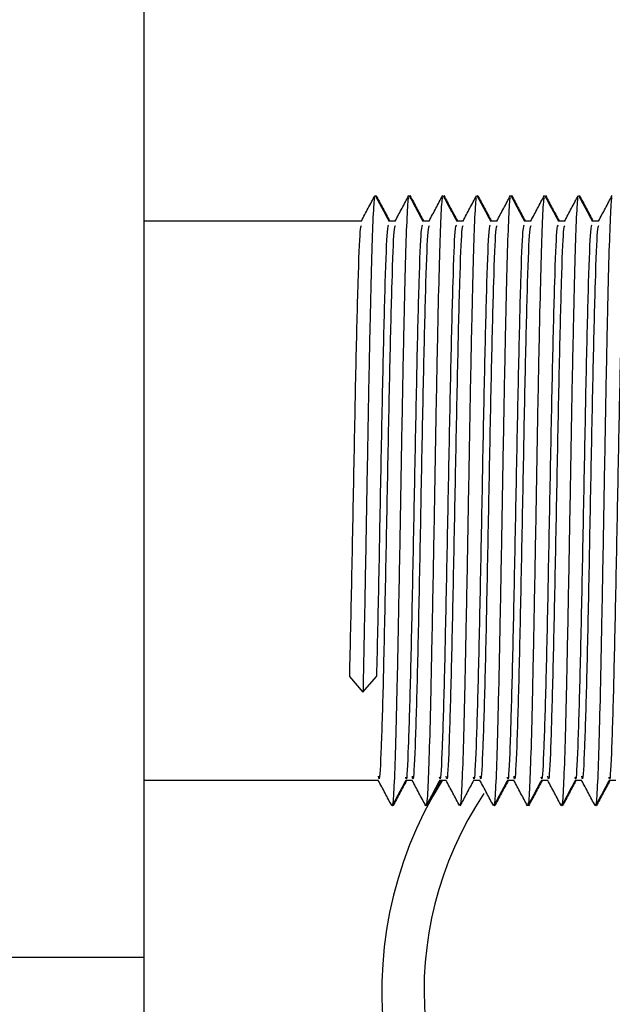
# Model space of a CAD drawing. Header units: inches. Extents: x 170 to 288, y 234 to 248.
# Tile 361 of 480: x 250.5348 to 250.5808, y 236.3972 to 236.4735. Entities that reach past the tile are written whole.
import ezdxf

# ---------------------------------------------------------------- set-up
doc = ezdxf.new("R2010")
doc.units = ezdxf.units.IN
doc.header["$LTSCALE"] = 0.25
doc.header["$MEASUREMENT"] = 0
doc.layers.add('DETAILS', color=4, linetype='Continuous')

msp = doc.modelspace()

# ---------------------------------------------------------------- linework, layer by layer
at = {"layer": 'DETAILS'}
for p, q in [((250.5444676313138, 236.3674160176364), (250.5444676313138, 236.5514999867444)), ((250.5624089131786, 236.4598328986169), (250.5624281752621, 236.459868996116)), ((250.5650385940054, 236.4598328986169), (250.5650578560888, 236.459868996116)), ((250.5676682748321, 236.4598328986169), (250.5676875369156, 236.459868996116)), ((250.5702979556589, 236.4598328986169), (250.5703172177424, 236.459868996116)), ((250.5729276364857, 236.4598328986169), (250.5729468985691, 236.459868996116)), ((250.5755573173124, 236.4598328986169), (250.5755765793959, 236.459868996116)), ((250.5781869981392, 236.4598328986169), (250.5782062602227, 236.459868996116)), ((250.5444676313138, 236.4579085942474), (250.561317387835, 236.4579085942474)), ((250.5634272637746, 236.4579085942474), (250.5639470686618, 236.4579085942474)), ((250.5660569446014, 236.4579085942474), (250.5665767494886, 236.4579085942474)), ((250.5686866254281, 236.4579085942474), (250.5692064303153, 236.4579085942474)), ((250.5713163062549, 236.4579085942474), (250.5718361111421, 236.4579085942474)), ((250.5739459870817, 236.4579085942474), (250.5744657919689, 236.4579085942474)), ((250.5765756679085, 236.4579085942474), (250.5770954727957, 236.4579085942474)), ((250.5792053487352, 236.4579085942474), (250.5797251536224, 236.4579085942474)), ((250.5603819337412, 236.4225973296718), (250.5614338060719, 236.4213594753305)), ((250.5614338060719, 236.4213594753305), (250.5624856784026, 236.4225973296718)), ((250.5626383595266, 236.4145188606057), (250.5444676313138, 236.4145188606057)), ((250.5652680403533, 236.4145188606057), (250.5647506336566, 236.4145188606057)), ((250.5678977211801, 236.4145188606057), (250.5673803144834, 236.4145188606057)), ((250.5705274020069, 236.4145188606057), (250.5700099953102, 236.4145188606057)), ((250.5731570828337, 236.4145188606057), (250.5726396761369, 236.4145188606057)), ((250.5757867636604, 236.4145188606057), (250.5752693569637, 236.4145188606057)), ((250.5784164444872, 236.4145188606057), (250.5778990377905, 236.4145188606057)), ((250.581046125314, 236.4145188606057), (250.5805287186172, 236.4145188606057)), ((250.5637430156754, 236.4125584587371), (250.563723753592, 236.4125945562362)), ((250.5663726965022, 236.4125584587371), (250.5663534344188, 236.4125945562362)), ((250.5716320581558, 236.4125584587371), (250.5716127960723, 236.4125945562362)), ((250.5742617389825, 236.4125584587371), (250.5742424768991, 236.4125945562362)), ((250.5768914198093, 236.4125584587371), (250.5768721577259, 236.4125945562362)), ((250.5795211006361, 236.4125584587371), (250.5795018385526, 236.4125945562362)), ((250.5444676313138, 236.4008129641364), (249.6093531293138, 236.4008129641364))]:
    msp.add_line(p, q, dxfattribs=at)
msp.add_circle((250.0676566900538, 236.7346671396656), 0.8370133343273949, dxfattribs=at)
for radius, start, end in [(0.03079198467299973, 148.0140580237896, 31.35606475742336), (0.02751908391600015, 146.2347428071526, 17.69841284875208)]:
    msp.add_arc((250.5936947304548, 236.3982080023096), radius, start, end, dxfattribs=at)
for points, knots in [([(250.5613101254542, 236.4578949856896), (250.5614856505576, 236.4582238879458), (250.5618367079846, 236.4588817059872), (250.5621877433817, 236.4595395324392), (250.56236326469, 236.4598684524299)], [0, 0, 0, 0, 0.4999897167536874, 1, 1, 1, 1]), ([(250.5623622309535, 236.4596692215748), (250.5623457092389, 236.4596809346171), (250.5622929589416, 236.4597183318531), (250.562198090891, 236.4580494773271), (250.5620912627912, 236.4548629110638), (250.5619842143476, 236.4503240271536), (250.5618695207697, 236.444843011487), (250.5617625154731, 236.4387638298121), (250.5616555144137, 236.4325329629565), (250.5615408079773, 236.4264768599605), (250.5614692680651, 236.4230554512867), (250.5614338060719, 236.4213594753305)], [0, 0, 0, 0, 0.05448074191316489, 0.1739453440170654, 0.2913704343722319, 0.4087955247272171, 0.5282601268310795, 0.6456852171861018, 0.7631103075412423, 0.8825749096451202, 1, 1, 1, 1]), ([(250.5623900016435, 236.4598683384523), (250.5625655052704, 236.4595394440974), (250.5629140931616, 236.4588861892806), (250.5632626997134, 236.4582329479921), (250.5634357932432, 236.4579085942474)], [0, 0, 0, 0, 0.5034702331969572, 1, 1, 1, 1]), ([(250.5624537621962, 236.4598690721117), (250.5626292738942, 236.4595401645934), (250.5629779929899, 236.4588866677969), (250.5633267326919, 236.4582331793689), (250.5634999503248, 236.4579085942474)], [0, 0, 0, 0, 0.5033039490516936, 1, 1, 1, 1]), ([(250.5649919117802, 236.4596692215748), (250.5649753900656, 236.4596809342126), (250.5649226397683, 236.4597183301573), (250.5648277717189, 236.4580494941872), (250.564720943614, 236.4548628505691), (250.564613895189, 236.4503242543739), (250.564499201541, 236.4448421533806), (250.5643921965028, 236.4387669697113), (250.5642851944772, 236.4325211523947), (250.564170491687, 236.4265214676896), (250.5640634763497, 236.4211962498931), (250.5639565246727, 236.416856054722), (250.5638416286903, 236.4139583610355), (250.5637604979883, 236.4125657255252), (250.5637143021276, 236.4126939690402), (250.5637040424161, 236.4127224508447)], [0, 0, 0, 0, 0.03925579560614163, 0.1253353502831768, 0.2099453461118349, 0.2945553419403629, 0.3806348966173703, 0.4652448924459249, 0.5498548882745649, 0.6359344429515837, 0.7205444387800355, 0.8051544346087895, 0.8912339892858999, 0.9758439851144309, 1, 1, 1, 1]), ([(250.563939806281, 236.4578949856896), (250.5641153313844, 236.4582238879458), (250.5644663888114, 236.4588817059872), (250.5648174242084, 236.4595395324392), (250.5649929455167, 236.4598684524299)], [0, 0, 0, 0, 0.4999897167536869, 1, 1, 1, 1]), ([(250.5650196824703, 236.4598683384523), (250.5651951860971, 236.4595394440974), (250.5655437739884, 236.4588861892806), (250.5658923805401, 236.4582329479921), (250.56606547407, 236.4579085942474)], [0, 0, 0, 0, 0.5034702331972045, 0.9999999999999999, 0.9999999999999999, 0.9999999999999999, 0.9999999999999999]), ([(250.565083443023, 236.4598690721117), (250.5652589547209, 236.4595401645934), (250.5656076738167, 236.4588866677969), (250.5659564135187, 236.4582331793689), (250.5661296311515, 236.4579085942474)], [0, 0, 0, 0, 0.5033039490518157, 1, 1, 1, 1]), ([(250.567621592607, 236.4596692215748), (250.5676050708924, 236.4596809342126), (250.5675523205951, 236.4597183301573), (250.5674574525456, 236.4580494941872), (250.5673506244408, 236.4548628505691), (250.5672435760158, 236.4503242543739), (250.5671288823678, 236.4448421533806), (250.5670218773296, 236.4387669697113), (250.566914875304, 236.4325211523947), (250.5668001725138, 236.4265214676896), (250.5666931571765, 236.4211962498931), (250.5665862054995, 236.416856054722), (250.5664713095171, 236.4139583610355), (250.566390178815, 236.4125657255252), (250.5663439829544, 236.4126939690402), (250.5663337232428, 236.4127224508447)], [0, 0, 0, 0, 0.03925579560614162, 0.1253353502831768, 0.2099453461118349, 0.2945553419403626, 0.3806348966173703, 0.4652448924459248, 0.5498548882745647, 0.6359344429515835, 0.7205444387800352, 0.8051544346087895, 0.8912339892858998, 0.9758439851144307, 0.9999999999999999, 0.9999999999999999, 0.9999999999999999, 0.9999999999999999]), ([(250.5665694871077, 236.4578949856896), (250.5667450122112, 236.4582238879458), (250.5670960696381, 236.4588817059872), (250.5674471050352, 236.4595395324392), (250.5676226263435, 236.4598684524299)], [0, 0, 0, 0, 0.4999897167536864, 1, 1, 1, 1]), ([(250.567649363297, 236.4598683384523), (250.5678248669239, 236.4595394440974), (250.5681734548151, 236.4588861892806), (250.5685220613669, 236.4582329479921), (250.5686951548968, 236.4579085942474)], [0, 0, 0, 0, 0.5034702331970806, 1, 1, 1, 1]), ([(250.5677131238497, 236.4598690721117), (250.5678886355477, 236.4595401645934), (250.5682373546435, 236.4588866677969), (250.5685860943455, 236.4582331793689), (250.5687593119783, 236.4579085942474)], [0, 0, 0, 0, 0.5033039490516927, 1, 1, 1, 1]), ([(250.5702512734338, 236.4596692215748), (250.5702347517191, 236.4596809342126), (250.5701820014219, 236.4597183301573), (250.5700871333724, 236.4580494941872), (250.5699803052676, 236.4548628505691), (250.5698732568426, 236.4503242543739), (250.5697585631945, 236.4448421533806), (250.5696515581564, 236.4387669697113), (250.5695445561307, 236.4325211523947), (250.5694298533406, 236.4265214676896), (250.5693228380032, 236.4211962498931), (250.5692158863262, 236.416856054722), (250.5691009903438, 236.4139583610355), (250.5690198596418, 236.4125657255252), (250.5689736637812, 236.4126939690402), (250.5689634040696, 236.4127224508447)], [0, 0, 0, 0, 0.03925579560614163, 0.1253353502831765, 0.209945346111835, 0.2945553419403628, 0.3806348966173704, 0.465244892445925, 0.549854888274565, 0.6359344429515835, 0.7205444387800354, 0.8051544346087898, 0.8912339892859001, 0.975843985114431, 1, 1, 1, 1]), ([(250.5691991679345, 236.4578949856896), (250.569374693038, 236.4582238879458), (250.5697257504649, 236.4588817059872), (250.570076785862, 236.4595395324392), (250.5702523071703, 236.4598684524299)], [0, 0, 0, 0, 0.4999897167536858, 0.9999999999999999, 0.9999999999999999, 0.9999999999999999, 0.9999999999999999]), ([(250.5702790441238, 236.4598683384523), (250.5704545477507, 236.4595394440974), (250.5708031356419, 236.4588861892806), (250.5711517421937, 236.4582329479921), (250.5713248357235, 236.4579085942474)], [0, 0, 0, 0, 0.5034702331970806, 1, 1, 1, 1]), ([(250.5703428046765, 236.4598690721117), (250.5705183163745, 236.4595401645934), (250.5708670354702, 236.4588866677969), (250.5712157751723, 236.4582331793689), (250.5713889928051, 236.4579085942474)], [0, 0, 0, 0, 0.5033039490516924, 1, 1, 1, 1]), ([(250.5728809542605, 236.4596692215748), (250.5728644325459, 236.4596809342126), (250.5728116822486, 236.4597183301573), (250.5727168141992, 236.4580494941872), (250.5726099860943, 236.4548628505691), (250.5725029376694, 236.4503242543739), (250.5723882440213, 236.4448421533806), (250.5722812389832, 236.4387669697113), (250.5721742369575, 236.4325211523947), (250.5720595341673, 236.4265214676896), (250.57195251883, 236.4211962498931), (250.571845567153, 236.416856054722), (250.5717306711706, 236.4139583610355), (250.5716495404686, 236.4125657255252), (250.571603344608, 236.4126939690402), (250.5715930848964, 236.4127224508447)], [0, 0, 0, 0, 0.03925579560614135, 0.1253353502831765, 0.209945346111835, 0.2945553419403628, 0.3806348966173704, 0.465244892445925, 0.5498548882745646, 0.6359344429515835, 0.7205444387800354, 0.8051544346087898, 0.8912339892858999, 0.975843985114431, 1, 1, 1, 1]), ([(250.5718288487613, 236.4578949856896), (250.5720043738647, 236.4582238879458), (250.5723554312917, 236.4588817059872), (250.5727064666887, 236.4595395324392), (250.5728819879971, 236.4598684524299)], [0, 0, 0, 0, 0.4999897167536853, 1, 1, 1, 1]), ([(250.5729087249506, 236.4598683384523), (250.5730842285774, 236.4595394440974), (250.5734328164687, 236.4588861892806), (250.5737814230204, 236.4582329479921), (250.5739545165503, 236.4579085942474)], [0, 0, 0, 0, 0.5034702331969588, 1, 1, 1, 1]), ([(250.5729724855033, 236.4598690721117), (250.5731479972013, 236.4595401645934), (250.573496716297, 236.4588866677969), (250.573845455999, 236.4582331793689), (250.5740186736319, 236.4579085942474)], [0, 0, 0, 0, 0.5033039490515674, 1, 1, 1, 1]), ([(250.5755106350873, 236.4596692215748), (250.5754941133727, 236.4596809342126), (250.5754413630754, 236.4597183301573), (250.5753464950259, 236.4580494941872), (250.5752396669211, 236.4548628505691), (250.5751326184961, 236.4503242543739), (250.5750179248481, 236.4448421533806), (250.5749109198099, 236.4387669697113), (250.5748039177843, 236.4325211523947), (250.5746892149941, 236.4265214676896), (250.5745821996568, 236.4211962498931), (250.5744752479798, 236.416856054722), (250.5743603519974, 236.4139583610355), (250.5742792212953, 236.4125657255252), (250.5742330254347, 236.4126939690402), (250.5742227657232, 236.4127224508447)], [0, 0, 0, 0, 0.03925579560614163, 0.1253353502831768, 0.2099453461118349, 0.2945553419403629, 0.3806348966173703, 0.4652448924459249, 0.5498548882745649, 0.6359344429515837, 0.7205444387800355, 0.8051544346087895, 0.8912339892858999, 0.9758439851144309, 1, 1, 1, 1]), ([(250.5744585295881, 236.4578949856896), (250.5746340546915, 236.4582238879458), (250.5749851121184, 236.4588817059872), (250.5753361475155, 236.4595395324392), (250.5755116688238, 236.4598684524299)], [0, 0, 0, 0, 0.4999897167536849, 1, 1, 1, 1]), ([(250.5755384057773, 236.4598683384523), (250.5757139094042, 236.4595394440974), (250.5760624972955, 236.4588861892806), (250.5764111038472, 236.4582329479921), (250.5765841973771, 236.4579085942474)], [0, 0, 0, 0, 0.5034702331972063, 1, 1, 1, 1]), ([(250.57560216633, 236.4598690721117), (250.575777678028, 236.4595401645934), (250.5761263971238, 236.4588866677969), (250.5764751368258, 236.4582331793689), (250.5766483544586, 236.4579085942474)], [0, 0, 0, 0, 0.5033039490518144, 1, 1, 1, 1]), ([(250.5781403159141, 236.4596692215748), (250.5781237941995, 236.4596809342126), (250.5780710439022, 236.4597183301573), (250.5779761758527, 236.4580494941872), (250.5778693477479, 236.4548628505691), (250.5777622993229, 236.4503242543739), (250.5776476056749, 236.4448421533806), (250.5775406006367, 236.4387669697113), (250.577433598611, 236.4325211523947), (250.5773188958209, 236.4265214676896), (250.5772118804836, 236.4211962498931), (250.5771049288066, 236.416856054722), (250.5769900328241, 236.4139583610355), (250.5769089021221, 236.4125657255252), (250.5768627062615, 236.4126939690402), (250.57685244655, 236.4127224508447)], [0, 0, 0, 0, 0.03925579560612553, 0.1253353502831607, 0.2099453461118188, 0.2945553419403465, 0.3806348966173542, 0.4652448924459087, 0.5498548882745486, 0.6359344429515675, 0.7205444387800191, 0.8051544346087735, 0.8912339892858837, 0.9758439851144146, 0.9999999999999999, 0.9999999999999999, 0.9999999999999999, 0.9999999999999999]), ([(250.5770882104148, 236.4578949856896), (250.5772637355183, 236.4582238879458), (250.5776147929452, 236.4588817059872), (250.5779658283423, 236.4595395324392), (250.5781413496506, 236.4598684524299)], [0, 0, 0, 0, 0.4999897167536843, 1, 1, 1, 1]), ([(250.5781680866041, 236.4598683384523), (250.578343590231, 236.4595394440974), (250.5786921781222, 236.4588861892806), (250.579040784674, 236.4582329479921), (250.5792138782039, 236.4579085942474)], [0, 0, 0, 0, 0.503470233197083, 1, 1, 1, 1]), ([(250.5782318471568, 236.4598690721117), (250.5784073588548, 236.4595401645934), (250.5787560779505, 236.4588866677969), (250.5791048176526, 236.4582331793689), (250.5792780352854, 236.4579085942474)], [0, 0, 0, 0, 0.5033039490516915, 1, 1, 1, 1]), ([(250.5807699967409, 236.4596692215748), (250.5807534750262, 236.4596809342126), (250.5807007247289, 236.4597183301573), (250.5806058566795, 236.4580494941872), (250.5804990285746, 236.4548628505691), (250.5803919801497, 236.4503242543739), (250.5802772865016, 236.4448421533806), (250.5801702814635, 236.4387669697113), (250.5800632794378, 236.4325211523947), (250.5799485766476, 236.4265214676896), (250.5798415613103, 236.4211962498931), (250.5797346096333, 236.416856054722), (250.5796197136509, 236.4139583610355), (250.5795385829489, 236.4125657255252), (250.5794923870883, 236.4126939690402), (250.5794821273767, 236.4127224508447)], [0, 0, 0, 0, 0.03925579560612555, 0.1253353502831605, 0.2099453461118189, 0.2945553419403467, 0.3806348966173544, 0.4652448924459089, 0.5498548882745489, 0.6359344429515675, 0.7205444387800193, 0.8051544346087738, 0.891233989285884, 0.975843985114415, 1, 1, 1, 1]), ([(250.5797178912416, 236.4578949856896), (250.579893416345, 236.4582238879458), (250.580244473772, 236.4588817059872), (250.5805955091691, 236.4595395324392), (250.5807710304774, 236.4598684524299)], [0, 0, 0, 0, 0.4999897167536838, 1, 1, 1, 1]), ([(250.5613087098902, 236.4575116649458), (250.5612737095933, 236.4574673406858), (250.5611839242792, 236.4573536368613), (250.5610393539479, 236.4534601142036), (250.5608749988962, 236.4468934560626), (250.5607106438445, 236.4386079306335), (250.5605462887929, 236.4298445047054), (250.5604367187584, 236.425013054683), (250.5603819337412, 236.4225973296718)], [0, 0, 0, 0, 0.113296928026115, 0.2906375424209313, 0.4679781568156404, 0.6453187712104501, 0.822659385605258, 1, 1, 1, 1]), ([(250.5634272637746, 236.4575798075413), (250.5633873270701, 236.4575394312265), (250.5632926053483, 236.4574436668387), (250.5631430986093, 236.4534731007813), (250.5629787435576, 236.446889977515), (250.562814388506, 236.4386088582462), (250.5626500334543, 236.4298442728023), (250.5625404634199, 236.425012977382), (250.5624856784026, 236.4225973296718)], [0, 0, 0, 0, 0.1272429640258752, 0.3017943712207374, 0.4763457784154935, 0.6508971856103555, 0.825448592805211, 1, 1, 1, 1]), ([(250.563938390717, 236.4575116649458), (250.5639033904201, 236.4574674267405), (250.563813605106, 236.4573539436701), (250.5636690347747, 236.4534580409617), (250.563504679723, 236.4469011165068), (250.5633403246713, 236.4385793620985), (250.5631759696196, 236.4299511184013), (250.563011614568, 236.4221994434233), (250.5628472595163, 236.4168350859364), (250.5627228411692, 236.4142973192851), (250.5626532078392, 236.4147509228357), (250.5626383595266, 236.4148476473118)], [0, 0, 0, 0, 0.08076797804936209, 0.2071919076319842, 0.3336158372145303, 0.4600397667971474, 0.5864636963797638, 0.7128876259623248, 0.8393115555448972, 0.9657354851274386, 0.9999999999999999, 0.9999999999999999, 0.9999999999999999, 0.9999999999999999]), ([(250.5660569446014, 236.4575798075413), (250.5660170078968, 236.4575395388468), (250.5659222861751, 236.4574440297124), (250.5657727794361, 236.4534709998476), (250.5656084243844, 236.4468977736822), (250.5654440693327, 236.4385797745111), (250.5652797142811, 236.4299528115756), (250.5651153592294, 236.4221922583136), (250.5649510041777, 236.4168621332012), (250.5648315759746, 236.414333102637), (250.5647669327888, 236.4147197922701), (250.5647570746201, 236.4147787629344)], [0, 0, 0, 0, 0.09217084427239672, 0.2186104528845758, 0.3450500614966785, 0.4714896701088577, 0.5979292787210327, 0.7243688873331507, 0.8508084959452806, 0.9772481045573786, 0.9999999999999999, 0.9999999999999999, 0.9999999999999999, 0.9999999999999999]), ([(250.5665680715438, 236.4575116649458), (250.5665330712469, 236.4574674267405), (250.5664432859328, 236.4573539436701), (250.5662987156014, 236.4534580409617), (250.5661343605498, 236.4469011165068), (250.5659700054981, 236.4385793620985), (250.5658056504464, 236.4299511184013), (250.5656412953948, 236.4221994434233), (250.5654769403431, 236.4168350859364), (250.5653525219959, 236.4142973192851), (250.565282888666, 236.4147509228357), (250.5652680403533, 236.4148476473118)], [0, 0, 0, 0, 0.08076797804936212, 0.2071919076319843, 0.3336158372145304, 0.4600397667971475, 0.5864636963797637, 0.7128876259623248, 0.8393115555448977, 0.9657354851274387, 1, 1, 1, 1]), ([(250.5686866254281, 236.4575798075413), (250.5686466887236, 236.4575395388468), (250.5685519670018, 236.4574440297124), (250.5684024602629, 236.4534709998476), (250.5682381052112, 236.4468977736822), (250.5680737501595, 236.4385797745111), (250.5679093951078, 236.4299528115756), (250.5677450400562, 236.4221922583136), (250.5675806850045, 236.4168621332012), (250.5674612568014, 236.414333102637), (250.5673966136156, 236.4147197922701), (250.5673867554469, 236.4147787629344)], [0, 0, 0, 0, 0.09217084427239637, 0.2186104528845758, 0.3450500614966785, 0.4714896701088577, 0.5979292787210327, 0.7243688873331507, 0.8508084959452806, 0.9772481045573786, 0.9999999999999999, 0.9999999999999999, 0.9999999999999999, 0.9999999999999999]), ([(250.5691977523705, 236.4575116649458), (250.5691627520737, 236.4574674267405), (250.5690729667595, 236.4573539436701), (250.5689283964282, 236.4534580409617), (250.5687640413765, 236.4469011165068), (250.5685996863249, 236.4385793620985), (250.5684353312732, 236.4299511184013), (250.5682709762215, 236.4221994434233), (250.5681066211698, 236.4168350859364), (250.5679822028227, 236.4142973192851), (250.5679125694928, 236.4147509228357), (250.5678977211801, 236.4148476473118)], [0, 0, 0, 0, 0.08076797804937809, 0.207191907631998, 0.3336158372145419, 0.4600397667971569, 0.5864636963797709, 0.7128876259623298, 0.8393115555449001, 0.9657354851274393, 1, 1, 1, 1]), ([(250.5713163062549, 236.4575798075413), (250.5712763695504, 236.4575395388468), (250.5711816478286, 236.4574440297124), (250.5710321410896, 236.4534709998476), (250.570867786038, 236.4468977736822), (250.5707034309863, 236.4385797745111), (250.5705390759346, 236.4299528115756), (250.5703747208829, 236.4221922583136), (250.5702103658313, 236.4168621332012), (250.5700909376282, 236.414333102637), (250.5700262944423, 236.4147197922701), (250.5700164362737, 236.4147787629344)], [0, 0, 0, 0, 0.09217084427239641, 0.2186104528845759, 0.3450500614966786, 0.4714896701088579, 0.5979292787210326, 0.7243688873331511, 0.8508084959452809, 0.977248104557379, 1, 1, 1, 1]), ([(250.5718274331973, 236.4575116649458), (250.5717924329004, 236.4574674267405), (250.5717026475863, 236.4573539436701), (250.571558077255, 236.4534580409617), (250.5713937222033, 236.4469011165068), (250.5712293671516, 236.4385793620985), (250.5710650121, 236.4299511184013), (250.5709006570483, 236.4221994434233), (250.5707363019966, 236.4168350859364), (250.5706118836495, 236.4142973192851), (250.5705422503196, 236.4147509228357), (250.5705274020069, 236.4148476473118)], [0, 0, 0, 0, 0.08076797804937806, 0.2071919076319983, 0.3336158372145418, 0.460039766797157, 0.5864636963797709, 0.7128876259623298, 0.8393115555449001, 0.9657354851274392, 1, 1, 1, 1]), ([(250.5739459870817, 236.4575798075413), (250.5739060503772, 236.4575395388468), (250.5738113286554, 236.4574440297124), (250.5736618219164, 236.4534709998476), (250.5734974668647, 236.4468977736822), (250.573333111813, 236.4385797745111), (250.5731687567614, 236.4299528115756), (250.5730044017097, 236.4221922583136), (250.572840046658, 236.4168621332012), (250.572720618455, 236.414333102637), (250.5726559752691, 236.4147197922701), (250.5726461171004, 236.4147787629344)], [0, 0, 0, 0, 0.09217084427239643, 0.218610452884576, 0.3450500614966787, 0.471489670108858, 0.5979292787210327, 0.7243688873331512, 0.8508084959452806, 0.9772481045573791, 1, 1, 1, 1]), ([(250.5744571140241, 236.4575116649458), (250.5744221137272, 236.4574674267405), (250.5743323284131, 236.4573539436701), (250.5741877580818, 236.4534580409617), (250.5740234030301, 236.4469011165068), (250.5738590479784, 236.4385793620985), (250.5736946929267, 236.4299511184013), (250.5735303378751, 236.4221994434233), (250.5733659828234, 236.4168350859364), (250.5732415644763, 236.4142973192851), (250.5731719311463, 236.4147509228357), (250.5731570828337, 236.4148476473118)], [0, 0, 0, 0, 0.08076797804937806, 0.207191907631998, 0.3336158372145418, 0.4600397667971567, 0.5864636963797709, 0.7128876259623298, 0.8393115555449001, 0.9657354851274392, 1, 1, 1, 1]), ([(250.5765756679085, 236.4575798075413), (250.5765357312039, 236.4575395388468), (250.5764410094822, 236.4574440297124), (250.5762915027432, 236.4534709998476), (250.5761271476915, 236.4468977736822), (250.5759627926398, 236.4385797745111), (250.5757984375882, 236.4299528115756), (250.5756340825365, 236.4221922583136), (250.5754697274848, 236.4168621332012), (250.5753502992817, 236.414333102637), (250.5752856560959, 236.4147197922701), (250.5752757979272, 236.4147787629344)], [0, 0, 0, 0, 0.09217084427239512, 0.218610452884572, 0.3450500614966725, 0.4714896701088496, 0.5979292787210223, 0.7243688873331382, 0.8508084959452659, 0.9772481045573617, 1, 1, 1, 1]), ([(250.5770867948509, 236.4575116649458), (250.577051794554, 236.4574674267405), (250.5769620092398, 236.4573539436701), (250.5768174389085, 236.4534580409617), (250.5766530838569, 236.4469011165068), (250.5764887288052, 236.4385793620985), (250.5763243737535, 236.4299511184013), (250.5761600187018, 236.4221994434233), (250.5759956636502, 236.4168350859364), (250.575871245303, 236.4142973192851), (250.5758016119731, 236.4147509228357), (250.5757867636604, 236.4148476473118)], [0, 0, 0, 0, 0.08076797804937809, 0.207191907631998, 0.3336158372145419, 0.4600397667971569, 0.5864636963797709, 0.7128876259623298, 0.8393115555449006, 0.9657354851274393, 1, 1, 1, 1]), ([(250.5792053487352, 236.4575798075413), (250.5791654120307, 236.4575395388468), (250.5790706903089, 236.4574440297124), (250.5789211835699, 236.4534709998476), (250.5787568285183, 236.4468977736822), (250.5785924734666, 236.4385797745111), (250.5784281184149, 236.4299528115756), (250.5782637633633, 236.4221922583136), (250.5780994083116, 236.4168621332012), (250.5779799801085, 236.414333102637), (250.5779153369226, 236.4147197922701), (250.577905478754, 236.4147787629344)], [0, 0, 0, 0, 0.09217084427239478, 0.218610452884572, 0.3450500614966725, 0.4714896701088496, 0.5979292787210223, 0.7243688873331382, 0.8508084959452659, 0.9772481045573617, 1, 1, 1, 1]), ([(250.5797164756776, 236.4575116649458), (250.5796814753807, 236.4574674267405), (250.5795916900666, 236.4573539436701), (250.5794471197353, 236.4534580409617), (250.5792827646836, 236.4469011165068), (250.5791184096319, 236.4385793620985), (250.5789540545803, 236.4299511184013), (250.5787896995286, 236.4221994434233), (250.5786253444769, 236.4168350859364), (250.5785009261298, 236.4142973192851), (250.5784312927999, 236.4147509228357), (250.5784164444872, 236.4148476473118)], [0, 0, 0, 0, 0.08076797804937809, 0.207191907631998, 0.3336158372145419, 0.4600397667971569, 0.5864636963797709, 0.7128876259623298, 0.8393115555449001, 0.9657354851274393, 1, 1, 1, 1]), ([(250.581835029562, 236.4575798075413), (250.5817950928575, 236.4575395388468), (250.5817003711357, 236.4574440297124), (250.5815508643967, 236.4534709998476), (250.581386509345, 236.4468977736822), (250.5812221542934, 236.4385797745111), (250.5810577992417, 236.4299528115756), (250.58089344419, 236.4221922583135), (250.5807290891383, 236.4168621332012), (250.5806096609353, 236.414333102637), (250.5805450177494, 236.4147197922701), (250.5805351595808, 236.4147787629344)], [0, 0, 0, 0, 0.0921708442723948, 0.2186104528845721, 0.3450500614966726, 0.4714896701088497, 0.5979292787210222, 0.7243688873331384, 0.8508084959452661, 0.9772481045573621, 1, 1, 1, 1]), ([(250.5636781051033, 236.4125590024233), (250.563502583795, 236.4128879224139), (250.563151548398, 236.4135457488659), (250.562800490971, 236.4142035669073), (250.5626249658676, 236.4145324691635)], [0, 0, 0, 0, 0.5000102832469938, 1, 1, 1, 1]), ([(250.5647578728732, 236.4145324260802), (250.5645823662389, 236.414203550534), (250.5642313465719, 236.4135457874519), (250.5638803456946, 236.4128880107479), (250.5637048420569, 236.4125591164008)], [0, 0, 0, 0, 0.49999088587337, 1, 1, 1, 1]), ([(250.5648147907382, 236.4145188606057), (250.5646415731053, 236.4141942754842), (250.5642928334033, 236.4135407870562), (250.5639441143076, 236.4128872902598), (250.5637686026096, 236.4125583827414)], [0, 0, 0, 0, 0.4966960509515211, 1, 1, 1, 1]), ([(250.5663077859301, 236.4125590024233), (250.5661322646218, 236.4128879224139), (250.5657812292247, 236.4135457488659), (250.5654301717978, 236.4142035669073), (250.5652546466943, 236.4145324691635)], [0, 0, 0, 0, 0.5000102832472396, 1, 1, 1, 1]), ([(250.5673875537, 236.4145324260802), (250.5672120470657, 236.414203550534), (250.5668610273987, 236.4135457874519), (250.5665100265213, 236.4128880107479), (250.5663345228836, 236.4125591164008)], [0, 0, 0, 0, 0.4999908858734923, 1, 1, 1, 1]), ([(250.5674444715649, 236.4145188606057), (250.5672712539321, 236.4141942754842), (250.5669225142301, 236.4135407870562), (250.5665737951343, 236.4128872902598), (250.5663982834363, 236.4125583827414)], [0, 0, 0, 0, 0.4966960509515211, 1, 1, 1, 1]), ([(250.5689374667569, 236.4125590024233), (250.5687619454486, 236.4128879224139), (250.5684109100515, 236.4135457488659), (250.5680598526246, 236.4142035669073), (250.5678843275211, 236.4145324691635)], [0, 0, 0, 0, 0.5000102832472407, 0.9999999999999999, 0.9999999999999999, 0.9999999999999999, 0.9999999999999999]), ([(250.5700172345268, 236.4145324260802), (250.5698417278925, 236.414203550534), (250.5694907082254, 236.4135457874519), (250.5691397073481, 236.4128880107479), (250.5689642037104, 236.4125591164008)], [0, 0, 0, 0, 0.4999908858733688, 0.9999999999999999, 0.9999999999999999, 0.9999999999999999, 0.9999999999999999]), ([(250.5715671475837, 236.4125590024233), (250.5713916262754, 236.4128879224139), (250.5710405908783, 236.4135457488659), (250.5706895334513, 236.4142035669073), (250.5705140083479, 236.4145324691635)], [0, 0, 0, 0, 0.5000102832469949, 1, 1, 1, 1]), ([(250.5726469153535, 236.4145324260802), (250.5724714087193, 236.414203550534), (250.5721203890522, 236.4135457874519), (250.5717693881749, 236.4128880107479), (250.5715938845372, 236.4125591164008)], [0, 0, 0, 0, 0.4999908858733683, 1, 1, 1, 1]), ([(250.5727038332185, 236.4145188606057), (250.5725306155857, 236.4141942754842), (250.5721818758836, 236.4135407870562), (250.5718331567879, 236.4128872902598), (250.5716576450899, 236.4125583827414)], [0, 0, 0, 0, 0.4966960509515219, 1, 1, 1, 1]), ([(250.5741968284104, 236.4125590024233), (250.5740213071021, 236.4128879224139), (250.5736702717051, 236.4135457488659), (250.5733192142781, 236.4142035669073), (250.5731436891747, 236.4145324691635)], [0, 0, 0, 0, 0.5000102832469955, 1, 1, 1, 1]), ([(250.5752765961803, 236.4145324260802), (250.575101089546, 236.414203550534), (250.574750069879, 236.4135457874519), (250.5743990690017, 236.4128880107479), (250.574223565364, 236.4125591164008)], [0, 0, 0, 0, 0.4999908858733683, 1, 1, 1, 1]), ([(250.5753335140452, 236.4145188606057), (250.5751602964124, 236.4141942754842), (250.5748115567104, 236.4135407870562), (250.5744628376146, 236.4128872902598), (250.5742873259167, 236.4125583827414)], [0, 0, 0, 0, 0.4966960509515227, 1, 1, 1, 1]), ([(250.5768265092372, 236.4125590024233), (250.5766509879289, 236.4128879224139), (250.5762999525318, 236.4135457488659), (250.5759488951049, 236.4142035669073), (250.5757733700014, 236.4145324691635)], [0, 0, 0, 0, 0.5000102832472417, 1, 1, 1, 1]), ([(250.5779062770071, 236.4145324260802), (250.5777307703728, 236.414203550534), (250.5773797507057, 236.4135457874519), (250.5770287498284, 236.4128880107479), (250.5768532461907, 236.4125591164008)], [0, 0, 0, 0, 0.4999908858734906, 1, 1, 1, 1]), ([(250.577963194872, 236.4145188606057), (250.5777899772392, 236.4141942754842), (250.5774412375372, 236.4135407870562), (250.5770925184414, 236.4128872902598), (250.5769170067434, 236.4125583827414)], [0, 0, 0, 0, 0.4966960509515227, 1, 1, 1, 1]), ([(250.579456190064, 236.4125590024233), (250.5792806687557, 236.4128879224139), (250.5789296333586, 236.4135457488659), (250.5785785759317, 236.4142035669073), (250.5784030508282, 236.4145324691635)], [0, 0, 0, 0, 0.5000102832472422, 1, 1, 1, 1]), ([(250.5805359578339, 236.4145324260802), (250.5803604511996, 236.414203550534), (250.5800094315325, 236.4135457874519), (250.5796584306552, 236.4128880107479), (250.5794829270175, 236.4125591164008)], [0, 0, 0, 0, 0.499990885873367, 1, 1, 1, 1]), ([(250.5805928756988, 236.4145188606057), (250.580419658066, 236.4141942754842), (250.5800709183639, 236.4135407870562), (250.5797221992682, 236.4128872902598), (250.5795466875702, 236.4125583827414)], [0, 0, 0, 0, 0.4966960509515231, 1, 1, 1, 1])]:
    msp.add_open_spline(points, degree=3, knots=knots, dxfattribs=at)

doc.saveas('drawing.dxf')
